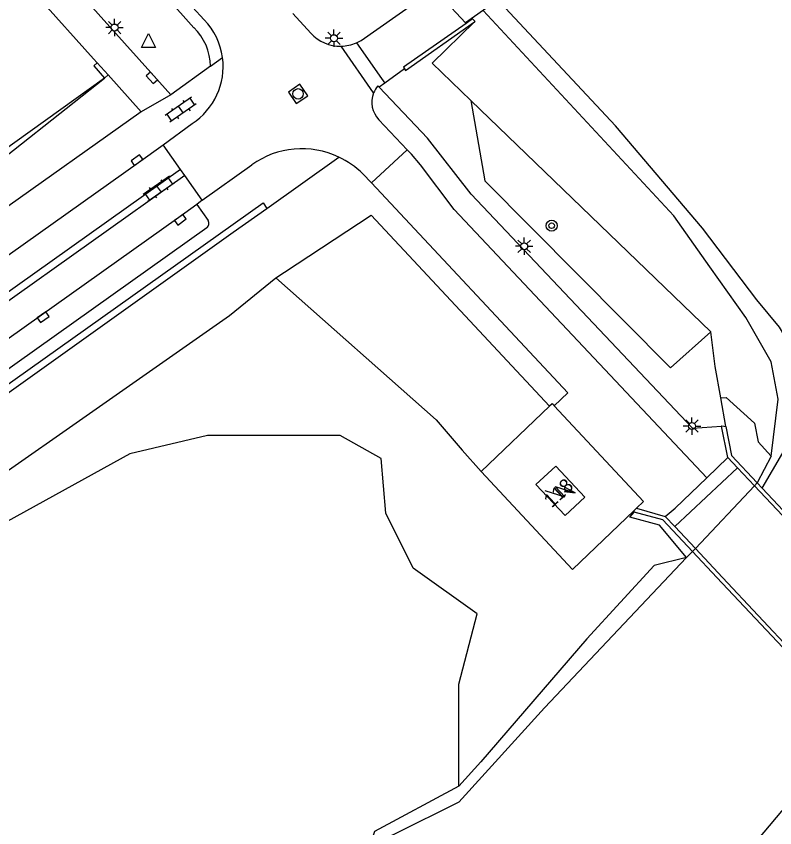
# Model space of a CAD drawing. Extents: x 124000 to 128010, y 398999 to 403000.
# Drawn here: x 127051.3 to 127105.7, y 399982.1 to 400040.2 of the extents above; entities that cross this region are included whole.
import ezdxf

# ---------------------------------------------------------------- set-up
doc = ezdxf.new("R2010")
doc.units = 0
for name, color, linetype in [('gg-afsc-erfafscheiding', 7, 'Continuous'), ('gg-afsc-faunaraster', 7, 'Continuous'), ('gg-afsc-hekwerk', 7, 'Continuous'), ('gg-anno-huisnummerreeks BGT', 7, 'Continuous'), ('gg-bbg-hoofdgebouw', 7, 'Continuous'), ('gg-knt-verharding', 7, 'Continuous'), ('gg-kntw-bovenkant insteek waterloop', 7, 'Continuous'), ('gg-kntw-waterlijn', 7, 'Continuous'), ('gg-kwrk-kunstwerk', 7, 'Continuous'), ('gg-kwrk-kunstwerk niveau 01', 7, 'Continuous'), ('gt-grn-groengrens', 7, 'Continuous'), ('gt-grn-vlakafsluiter', 7, 'Continuous'), ('gt-grn-weggrens', 7, 'Continuous'), ('gt-symb-boom', 7, 'Continuous'), ('gt-symb-klinker verharding', 7, 'Continuous'), ('gt-symb-kolk', 7, 'Continuous'), ('gt-symb-lichtmast', 7, 'Continuous'), ('gt-symb-rioolschacht', 7, 'Continuous'), ('gt-symb-trafo symbool', 7, 'Continuous'), ('gt-symb-waterafsluiter', 7, 'Continuous'), ('gx-grn-maaiveld', 7, 'Continuous')]:
    doc.layers.add(name, color=color, linetype=linetype)

# ---------------------------------------------------------------- blocks, each defined once
blk = doc.blocks.new('gt0-LMAST')
at = {"layer": 'gt-symb-lichtmast'}
for p, q in [((-0.005, 0.246), (-0.005, 0.621)), ((-0.182, 0.173), (-0.447, 0.438)), ((0.172, 0.173), (0.437, 0.438)), ((-0.255, -0.004), (-0.63, -0.004)), ((-0.182, -0.181), (-0.447, -0.446)), ((-0.005, -0.254), (-0.005, -0.629)), ((0.437, -0.446), (0.172, -0.181)), ((0.245, -0.004), (0.62, -0.004))]:
    blk.add_line(p, q, dxfattribs=at)
blk.add_circle((-0.005, -0.004), 0.25, dxfattribs=at)
blk = doc.blocks.new('gt0-WAFSL')
at = {"layer": 'gt-symb-waterafsluiter'}
for p, q in [((-0.5, -0.333), (0, 0.667)), ((0, 0.667), (0.5, -0.333)), ((0.5, -0.333), (-0.5, -0.333))]:
    blk.add_line(p, q, dxfattribs=at)
blk = doc.blocks.new('gt0-RS')
at = {"layer": 'gt-symb-rioolschacht'}
blk.add_lwpolyline([(-0.5, -0.5), (0.5, -0.5), (0.5, 0.5), (-0.5, 0.5)], close=True, dxfattribs=at)
blk.add_circle((0, 0), 0.375, dxfattribs=at)
blk = doc.blocks.new('gt0-KOLK')
at = {"layer": 'gt-symb-kolk'}
blk.add_lwpolyline([(0, 0), (0.375, 0), (0.375, 0.4), (-0.375, 0.4), (-0.375, 0), (0, 0)], dxfattribs=at)
blk = doc.blocks.new('gt0-KL1')
at = {"layer": 'gt-symb-klinker verharding'}
for p, q in [((-1.15, 0.3), (1.15, 0.3)), ((-1, -0.3), (-1, 0.3)), ((-0.5, 0.3), (-0.5, 0.45)), ((0, -0.3), (0, 0.3)), ((0.5, 0.3), (0.5, 0.45)), ((1, -0.3), (1, 0.3)), ((-1.15, -0.3), (1.15, -0.3)), ((-0.5, -0.45), (-0.5, -0.3)), ((0.5, -0.45), (0.5, -0.3))]:
    blk.add_line(p, q, dxfattribs=at)
blk = doc.blocks.new('gt0-BOOM')
at = {"layer": 'gt-symb-boom'}
for radius in [0.4, 0.2]:
    blk.add_circle((0, 0), radius, dxfattribs=at)
blk = doc.blocks.new('gt0-HSP')
at = {"layer": 'gt-symb-trafo symbool'}
for points in [[(0.771, 0.746), (-0.529, -0.004), (0.471, -0.004), (-0.829, -0.754)], [(-0.217, -0.24), (-0.829, -0.754), (-0.077, -0.48)]]:
    blk.add_lwpolyline(points, dxfattribs=at)

msp = doc.modelspace()

# ---------------------------------------------------------------- linework, layer by layer
at = {"layer": 'gg-afsc-erfafscheiding'}
for p, q in [((127069.915, 400021.493), (127070.534, 400021.898)), ((127095.283, 400004.316), (127095.601, 400004.69))]:
    msp.add_line(p, q, dxfattribs=at)
at = {"layer": 'gg-afsc-faunaraster'}
for p, q in [((127101.101, 400017.607), (127083.907, 400034.206)), ((127101.399, 400015.122), (127101.101, 400017.607))]:
    msp.add_line(p, q, dxfattribs=at)
msp.add_lwpolyline([(127083.907, 400034.206), (127081.13, 400036.887), (127084.156, 400039.842)], dxfattribs=at)
at = {"layer": 'gg-afsc-hekwerk'}
for p, q in [((127056.872, 400036.674), (127057.647, 400035.799)), ((127101.796, 400012.882), (127101.399, 400015.122)), ((127102.161, 400010.82), (127101.796, 400012.882)), ((127089.539, 400012.278), (127084.634, 400007.589)), ((127089.786, 400012.395), (127089.858, 400012.318)), ((127083.276, 400009.131), (127084.634, 400007.589)), ((127083.276, 400009.131), (127084.634, 400007.589)), ((127095.771, 400004.959), (127095.598, 400004.794))]:
    msp.add_line(p, q, dxfattribs=at)
for points in [[(127057.647, 400035.799), (127030.23, 400016.133), (127029.37, 400017.271)], [(127070.534, 400021.898), (127076.752, 400025.968), (127089.539, 400012.278)], [(127039.756, 400000), (127066.598, 400018.785), (127069.915, 400021.493)], [(127039.756, 400000), (127066.598, 400018.785), (127069.915, 400021.493)], [(127069.915, 400021.493), (127081.404, 400011.308), (127083.276, 400009.131)], [(127069.915, 400021.493), (127081.404, 400011.308), (127083.276, 400009.131)], [(127089.786, 400012.395), (127089.727, 400012.458), (127089.539, 400012.278)], [(127089.858, 400012.318), (127096.276, 400005.442), (127095.771, 400004.959)], [(127095.598, 400004.794), (127091.184, 400000.574), (127084.634, 400007.589)]]:
    msp.add_lwpolyline(points, dxfattribs=at)
at = {"layer": 'gg-bbg-hoofdgebouw'}
msp.add_lwpolyline([(127088.564, 400006.658), (127089.997, 400007.982), (127092.061, 400005.75), (127090.654, 400004.45), (127088.564, 400006.658)], dxfattribs=at)
at = {"layer": 'gg-knt-verharding'}
for p, q in [((127061.191, 400035.96), (127043.807, 400055.352)), ((127056.871, 400037.187), (127041.96, 400053.804)), ((127060.545, 400043.339), (127064.049, 400039.422)), ((127064.801, 400039.975), (127063.952, 400040.9)), ((127072.426, 400039.021), (127071.147, 400040.426)), ((127083.516, 400039.777), (127083.564, 400039.726)), ((127076.93, 400034.743), (127074.598, 400038.094)), ((127057.126, 400036.902), (127056.871, 400037.187)), ((127057.907, 400036.032), (127057.126, 400036.902)), ((127065.247, 400036.664), (127062.402, 400034.614)), ((127060.272, 400033.396), (127057.907, 400036.032)), ((127079.149, 400036.47), (127077.725, 400035.45)), ((127062.402, 400034.614), (127061.191, 400035.96)), ((127077.725, 400035.45), (127077.32, 400035.16)), ((127077.32, 400035.16), (127077.236, 400035.248)), ((127060.272, 400033.396), (127043.152, 400021.235)), ((127061.848, 400031.03), (127063.919, 400032.548)), ((127079.336, 400030.667), (127077.313, 400032.817)), ((127063.094, 400029.261), (127061.848, 400031.03)), ((127076.787, 400028.292), (127079.336, 400030.667)), ((127069.268, 400026.453), (127074.436, 400030.131)), ((127063.094, 400029.261), (127011.555, 399992.576)), ((127063.397, 400028.829), (127063.094, 400029.261)), ((127064.656, 400027.042), (127068.206, 400029.587)), ((127063.397, 400028.829), (127011.866, 399992.142)), ((127064.656, 400027.042), (127063.397, 400028.829)), ((127076.15, 400028.946), (127076.787, 400028.292)), ((127064.656, 400027.042), (127064.254, 400026.748)), ((127064.254, 400026.748), (127065.066, 400025.587)), ((127064.97, 400025.076), (127016.862, 399990.824)), ((127099.772, 400010.703), (127101.867, 400010.841))]:
    msp.add_line(p, q, dxfattribs=at)
for points in [[(127075.693, 400038.333), (127076.03, 400038.497), (127081.255, 400042.189)], [(127075.693, 400038.333), (127077.493, 400035.78), (127077.725, 400035.45)], [(127099.772, 400010.703), (127083.917, 400027.479), (127080.792, 400031.508), (127077.32, 400035.16)], [(127031.469, 400009.422), (127060.089, 400029.765), (127061.848, 400031.03)], [(127100.81, 400007.14), (127082.706, 400026.395), (127080.3, 400029.575), (127079.652, 400030.353), (127079.336, 400030.667)], [(127076.787, 400028.292), (127090.854, 400013.247), (127089.858, 400012.318)], [(127064.254, 400026.748), (127062.969, 400025.812), (127015.221, 399991.836)], [(127029.157, 399998.525), (127069.008, 400026.873), (127069.268, 400026.453)], [(127017.478, 399977.203), (127016.481, 399988.842), (127034.312, 400001.512), (127066.873, 400024.749), (127069.268, 400026.453)]]:
    msp.add_lwpolyline(points, dxfattribs=at)
for centre, radius, start, end in [((127061.321, 400036.626), 4.83, 7.82022, 43.90518), ((127061.321, 400036.598), 3.927, 0.96528, 45.99234), ((127074.544, 400040.976), 2.882, 222.70384, 271.07101), ((127074.542, 400040.979), 2.886, 271.1149, 293.51021), ((127061.318, 400036.622), 4.833, 302.5551, 7.86239), ((127078.598, 400034.078), 1.796, 139.32302, 158.25024), ((127078.6, 400034.074), 1.799, 158.17332, 224.32066), ((127071.775, 400024.663), 6.081, 64.04602, 125.93473), ((127071.992, 400024.763), 5.898, 45.16685, 65.51588), ((127064.767, 400025.379), 0.365, 303.88581, 34.83426)]:
    msp.add_arc(centre, radius, start, end, dxfattribs=at)
at = {"layer": 'gg-kntw-bovenkant insteek waterloop'}
for p, q in [((127104.22, 400006.575), (127099.981, 400002.083)), ((127099.357, 400001.422), (127099.779, 400001.869)), ((127111.378, 399989.487), (127103.494, 399980.096))]:
    msp.add_line(p, q, dxfattribs=at)
for points in [[(127105.417, 400008.69), (127105.914, 400012.782), (127105.418, 400015.463), (127103.589, 400018.639), (127101.01, 400022.285), (127098.431, 400025.932), (127084.784, 400040.65)], [(127083.045, 399983.892), (127089.183, 399990.644), (127099.357, 400001.422)], [(127083.045, 399983.892), (127078.434, 399981.604), (127077.344, 399981.108), (127076.82, 399979.054)]]:
    msp.add_lwpolyline(points, dxfattribs=at)
at = {"layer": 'gg-kntw-waterlijn'}
msp.add_lwpolyline([(127104.766, 400006.41), (127106.243, 400008.925), (127107.575, 400013.297), (127107.155, 400016.01), (127106.01, 400017.95), (127104.393, 400019.898), (127100.506, 400025.057), (127094.249, 400032.375), (127086.69, 400040.493), (127085.858, 400041.414)], dxfattribs=at)
at = {"layer": 'gg-kwrk-kunstwerk'}
for p, q in [((127084.156, 400039.842), (127084.202, 400039.874)), ((127102.321, 400008.6), (127101.867, 400010.841)), ((127098.518, 400003.646), (127103.006, 400007.87)), ((127095.601, 400004.69), (127095.598, 400004.794)), ((127095.771, 400004.959), (127097.831, 400004.38))]:
    msp.add_line(p, q, dxfattribs=at)
for points in [[(127083.564, 400039.726), (127079.078, 400036.586), (127079.149, 400036.47)], [(127079.149, 400036.47), (127079.216, 400036.361), (127084.156, 400039.842)], [(127084.202, 400039.874), (127084.023, 400040.047), (127083.564, 400039.726)], [(127101.867, 400010.841), (127101.878, 400010.867), (127102.161, 400010.82)], [(127102.161, 400010.82), (127102.571, 400008.751), (127104.416, 400006.783)], [(127099.779, 400001.869), (127097.661, 400004.13), (127095.601, 400004.69)]]:
    msp.add_lwpolyline(points, dxfattribs=at)
at = {"layer": 'gg-kwrk-kunstwerk niveau 01'}
for p, q in [((127102.023, 400052.867), (127083.516, 400039.777)), ((127083.516, 400039.777), (127081.255, 400042.189)), ((127100.81, 400007.14), (127102.321, 400008.6)), ((127103.006, 400007.87), (127102.321, 400008.6)), ((127104.22, 400006.575), (127103.006, 400007.87)), ((127098.527, 400004.977), (127100.81, 400007.14)), ((127104.416, 400006.783), (127104.22, 400006.575)), ((127110.386, 400000), (127104.22, 400006.575)), ((127104.766, 400006.41), (127104.416, 400006.783)), ((127110.779, 400000), (127104.766, 400006.41)), ((127097.831, 400004.38), (127098.527, 400004.977)), ((127098.518, 400003.646), (127097.831, 400004.38)), ((127099.981, 400002.083), (127098.518, 400003.646)), ((127099.981, 400002.083), (127099.779, 400001.869)), ((127101.53, 400000), (127099.779, 400001.869)), ((127101.931, 400000), (127099.981, 400002.083)), ((127111.378, 399989.487), (127101.53, 400000)), ((127101.931, 400000), (127111.59, 399989.68))]:
    msp.add_line(p, q, dxfattribs=at)
at = {"layer": 'gt-grn-groengrens'}
for p, q in [((127057.647, 400035.799), (127057.907, 400036.032)), ((127105.417, 400008.69), (127104.416, 400006.783))]:
    msp.add_line(p, q, dxfattribs=at)
for points in [[(127035.253, 400015.623), (127034.744, 400016.145), (127033.995, 400017.301), (127034.683, 400018.208), (127039.176, 400021.545), (127047.908, 400028.112), (127057.647, 400035.799)], [(127083.907, 400034.206), (127084.892, 400028.45), (127098.191, 400015.029), (127101.101, 400017.607)], [(127101.796, 400012.882), (127102.192, 400012.907), (127104.223, 400011.073), (127104.471, 400009.735), (127105.417, 400008.69)], [(127099.357, 400001.422), (127097.412, 400003.741), (127095.283, 400004.316)]]:
    msp.add_lwpolyline(points, dxfattribs=at)
at = {"layer": 'gt-grn-vlakafsluiter'}
msp.add_line((127056.872, 400036.674), (127057.126, 400036.902), dxfattribs=at)
at = {"layer": 'gt-grn-weggrens'}
for p, q in [((127065.247, 400036.664), (127066.106, 400037.283)), ((127062.402, 400034.614), (127060.272, 400033.396))]:
    msp.add_line(p, q, dxfattribs=at)
at = {"layer": 'gx-grn-maaiveld'}
for points in [[(127083.045, 399985.026), (127083.045, 399992.352), (127084.356, 399997.394), (127079.769, 400000.671), (127077.803, 400004.604), (127077.475, 400008.537), (127074.527, 400010.175), (127065.025, 400010.175), (127059.455, 400008.864), (127049.954, 400003.62), (127039.141, 399996.082), (127029.664, 399985.604), (127029.968, 399981.007), (127035.21, 399977.729), (127040.452, 399976.091), (127044.711, 399973.141), (127051.592, 399970.847), (127056.834, 399967.569), (127060.11, 399963.964), (127062.251, 399940.413), (127061.421, 399933.048), (127062.983, 399862.233), (127064.591, 399842.477)], [(127099.357, 400001.422), (127097.036, 400000.861), (127092.203, 399995.609), (127084.616, 399986.782), (127083.045, 399985.026)], [(127083.045, 399985.026), (127076.993, 399981.785), (127075.57, 399977.489)]]:
    msp.add_lwpolyline(points, dxfattribs=at)

# ---------------------------------------------------------------- block references
at = {"layer": 'gt-symb-boom'}
msp.add_blockref('gt0-BOOM', (127089.687, 400025.222), dxfattribs=at)
at = {"layer": 'gt-symb-klinker verharding'}
for p, rotation in [((127063.109, 400033.542), -145.1816455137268), ((127061.525, 400027.867), -145.1816455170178)]:
    msp.add_blockref('gt0-KL1', p, dxfattribs=dict(at, rotation=rotation))
at = {"layer": 'gt-symb-kolk'}
for p, rotation in [((127061.191, 400035.96), 131.9999912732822), ((127060.089, 400029.765), 35.72413480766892), ((127062.969, 400025.812), -143.98947459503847), ((127053.14, 400018.824), -144.60889248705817)]:
    msp.add_blockref('gt0-KOLK', p, dxfattribs=dict(at, rotation=rotation))
at = {"layer": 'gt-symb-lichtmast'}
for p in [(127058.373, 400039.437), (127074.094, 400038.67), (127087.722, 400023.754), (127099.743, 400010.86)]:
    msp.add_blockref('gt0-LMAST', p, dxfattribs=at)
at = {"layer": 'gt-symb-rioolschacht', "rotation": -145.60493385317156}
msp.add_blockref('gt0-RS', (127071.518, 400034.674), dxfattribs=at)
at = {"layer": 'gt-symb-trafo symbool', "rotation": 132.77092864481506}
msp.add_blockref('gt0-HSP', (127090.257, 400006.17), dxfattribs=at)
at = {"layer": 'gt-symb-waterafsluiter'}
msp.add_blockref('gt0-WAFSL', (127060.807, 400038.332), dxfattribs=at)

# ---------------------------------------------------------------- texts
at = {"layer": 'gg-anno-huisnummerreeks BGT'}
msp.add_text('118', height=1, rotation=42.8, dxfattribs=at).set_placement((127089.687, 400004.942))

doc.saveas('drawing.dxf')
